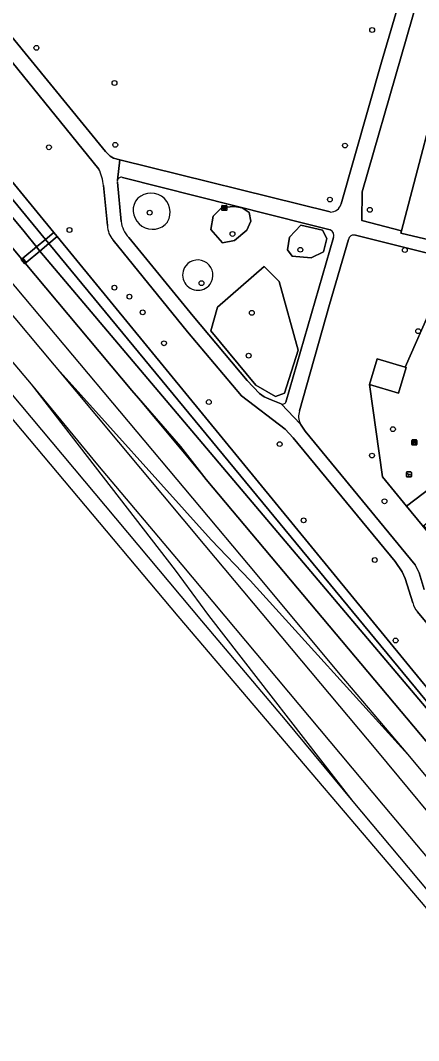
# Model space of a CAD drawing. Extents: x 159888 to 160761, y 384031 to 384750.
# Drawn here: x 160186.6 to 160267, y 384052.1 to 384258.4 of the extents above; entities that cross this region are included whole.
import ezdxf

# ---------------------------------------------------------------- set-up
doc = ezdxf.new("R2010")
doc.units = 0
for name, color, linetype in [('IMGEO_Bank', 7, 'Continuous'), ('IMGEO_Boom', 7, 'Continuous'), ('IMGEO_Geluidsscherm', 7, 'Continuous'), ('IMGEO_Grasland_overig', 7, 'Continuous'), ('IMGEO_Groenvoorziening', 7, 'Continuous'), ('IMGEO_Hek', 7, 'Continuous'), ('IMGEO_Lage_trafo', 7, 'Continuous'), ('IMGEO_Loofbos', 7, 'Continuous'), ('IMGEO_Rioolput', 7, 'Continuous'), ('IMGEO_Speelvoorziening', 7, 'Continuous'), ('IMGEO_Spoor', 7, 'Continuous'), ('IMGEO_Spoorbaan_halfverhard', 7, 'Continuous'), ('IMGEO_Struiken', 7, 'Continuous'), ('IMGEO_Terreindeel_gesloten', 7, 'Continuous'), ('IMGEO_Terreindeel_zand', 7, 'Continuous'), ('IMGEO_Voetpad_gesloten', 7, 'Continuous')]:
    doc.layers.add(name, color=color, linetype=linetype)

msp = doc.modelspace()

# ---------------------------------------------------------------- linework, layer by layer
at = {"layer": 'IMGEO_Bank'}
for p, q in [((160265.71, 384172.65), (160265.71, 384173.5)), ((160265.71, 384173.5), (160265.71, 384172.65)), ((160265.78, 384173.58), (160266.62, 384173.58)), ((160266.62, 384173.58), (160265.78, 384173.58)), ((160266.63, 384172.58), (160265.79, 384172.58)), ((160265.79, 384172.58), (160266.63, 384172.58)), ((160266.01, 384173.09), (160266.01, 384173.19)), ((160266.4, 384172.98), (160266.01, 384172.98)), ((160266.35, 384173.2), (160266.06, 384173.2)), ((160266.06, 384173.19), (160266.06, 384173.09)), ((160266.06, 384173.08), (160266.35, 384173.08)), ((160266.35, 384173.09), (160266.35, 384173.19)), ((160266.4, 384173.19), (160266.4, 384173.09)), ((160266.7, 384173.51), (160266.7, 384172.66)), ((160266.7, 384172.66), (160266.7, 384173.51))]:
    msp.add_line(p, q, dxfattribs=at)
for points in [[(160265.95, 384172.98), (160265.81, 384172.98), (160265.92, 384173.08), (160266.01, 384173.08)], [(160266.01, 384173.2), (160265.92, 384173.2), (160265.92, 384173.36), (160266.49, 384173.36), (160266.49, 384173.2), (160266.4, 384173.2)], [(160266, 384172.97), (160266, 384172.76), (160265.96, 384172.76), (160265.96, 384172.97)], [(160266.4, 384173.08), (160266.49, 384173.08), (160266.6, 384172.98), (160266.46, 384172.98)], [(160266.45, 384172.97), (160266.45, 384172.76), (160266.41, 384172.76), (160266.41, 384172.97)]]:
    msp.add_lwpolyline(points, dxfattribs=at)
for centre, radius, start, end in [((160265.78, 384173.5), 0.0779, 92.4484, 184.2845), ((160265.78, 384173.5), 0.0779, 92.4484, 184.2845), ((160265.78, 384172.66), 0.0779, 182.4484, 274.2845), ((160265.78, 384172.66), 0.0779, 182.4484, 274.2845), ((160265.95, 384172.97), 0.00671, 2.8957, 87.1043), ((160266.01, 384172.97), 0.00671, 92.8957, 177.1043), ((160266.01, 384173.19), 0.00671, 2.8957, 87.1043), ((160266.01, 384173.09), 0.00671, 272.8957, 357.1043), ((160266.06, 384173.19), 0.00671, 92.8957, 177.1043), ((160266.06, 384173.09), 0.00671, 182.8957, 267.1043), ((160266.35, 384173.19), 0.00671, 2.8957, 87.1043), ((160266.35, 384173.09), 0.00671, 272.8957, 357.1043), ((160266.4, 384173.19), 0.00671, 92.8957, 177.1043), ((160266.4, 384173.09), 0.00671, 182.8957, 267.1043), ((160266.4, 384172.97), 0.00671, 2.8957, 87.1043), ((160266.46, 384172.97), 0.00671, 92.8957, 177.1043), ((160266.63, 384173.5), 0.0779, 2.4484, 94.2845), ((160266.63, 384173.5), 0.0779, 2.4484, 94.2845), ((160266.63, 384172.66), 0.0779, 272.4484, 4.2845), ((160266.63, 384172.66), 0.0779, 272.4484, 4.2845)]:
    msp.add_arc(centre, radius, start, end, dxfattribs=at)
at = {"layer": 'IMGEO_Boom'}
for centre in [(160257.67, 384256.5), (160189.86, 384252.88), (160205.64, 384245.77), (160192.39, 384232.78), (160205.79, 384233.27), (160252.18, 384233.12), (160249.14, 384222.2), (160212.74, 384219.55), (160257.21, 384220.13), (160196.55, 384216.04), (160229.46, 384215.25), (160243.17, 384212.05), (160264.27, 384211.99), (160223.21, 384205.3), (160205.62, 384204.39), (160208.65, 384202.57), (160211.33, 384199.4), (160233.38, 384199.29), (160266.96, 384195.6), (160215.64, 384193.14), (160232.73, 384190.64), (160224.7, 384181.25), (160261.87, 384175.77), (160239, 384172.75), (160257.64, 384170.43), (160260.18, 384161.19), (160243.83, 384157.33), (160258.2, 384149.31), (160262.41, 384133.04)]:
    msp.add_circle(centre, 0.489, dxfattribs=at)
at = {"layer": 'IMGEO_Geluidsscherm'}
msp.add_lwpolyline([(159928.14, 384520), (159956.3, 384486.06), (159984.45, 384452.39), (159994.86, 384439.66), (160057.87, 384364.37), (160058.58, 384363.52), (160186.92, 384210.17), (160187.62, 384209.32), (160209.14, 384183.62), (160224.18, 384165.6), (160273.86, 384106.4), (160304.38, 384069.77), (160308.05, 384065.41), (160311.65, 384061.14)], dxfattribs=at)
at = {"layer": 'IMGEO_Grasland_overig'}
for points in [[(160190.55, 384211.78), (160192.38, 384213.3), (160191.68, 384214.15), (160189.87, 384212.64)], [(160194.06, 384214.71), (160193.35, 384215.55), (160191.68, 384214.15), (160192.38, 384213.3)], [(160189.87, 384212.64), (160187.11, 384210.33), (160187.82, 384209.48), (160190.55, 384211.78)]]:
    msp.add_lwpolyline(points, close=True, dxfattribs=at)
at = {"layer": 'IMGEO_Groenvoorziening'}
for points in [[(160175.71, 384405.84), (160163.02, 384373.59), (160147.73, 384333.86), (160138.95, 384311.5), (160147.59, 384300.82), (160203.85, 384231.89), (160204.75, 384231.01), (160205.44, 384230.57), (160206.73, 384230.25), (160249.18, 384219.69)], [(160251.41, 384221.34), (160259.59, 384250), (160270.14, 384285.97), (160271.43, 384290.11), (160271.15, 384290.51), (160255.77, 384312.46), (160238.89, 384336.85)], [(160249.2, 384216.07), (160247.32, 384216.54), (160244.86, 384217.17), (160207.23, 384226.69)], [(160206.22, 384225.72), (160206.98, 384217.8)], [(160208.5, 384214.56), (160221.51, 384198.64), (160232.4, 384185.64), (160234.9, 384182.96), (160235.39, 384182.62), (160235.83, 384182.32), (160237.26, 384181.73), (160239.3, 384180.87)], [(160240.25, 384181.25), (160249.85, 384214.5)], [(160252.89, 384214.11), (160251.61, 384209.75), (160249.04, 384201.01), (160243.01, 384179.49)], [(160268.56, 384211.45), (160254.33, 384214.98)], [(160269.96, 384200.98), (160264.33, 384188.31), (160264.55, 384188.24), (160262.98, 384183.03), (160257.13, 384184.79), (160259.74, 384166.14), (160264.61, 384160.21), (160271.64, 384165.53)], [(160277.59, 384144.41), (160264.61, 384160.21), (160259.74, 384166.14), (160257.13, 384184.79), (160258.69, 384190), (160264.33, 384188.31), (160269.96, 384200.98)], [(160243.23, 384176.78), (160244.17, 384175.37), (160266.39, 384148.34), (160267.19, 384146.72), (160268.18, 384143.34)]]:
    msp.add_lwpolyline(points, dxfattribs=at)
for points in [[(160301.52, 384208.39), (160308.68, 384232.52), (160309.44, 384235.05), (160275.61, 384284.19), (160274.02, 384281.84), (160271.38, 384278.58), (160255.67, 384223.78), (160255.56, 384217.98), (160263.61, 384215.91), (160272.99, 384251.64), (160283.92, 384248.62), (160276.58, 384212.3), (160300.96, 384206.51)], [(160276.58, 384212.3), (160283.92, 384248.62), (160272.99, 384251.64), (160263.61, 384215.91), (160263.49, 384215.41)], [(160231.42, 384220.51), (160232.81, 384219.56), (160233.16, 384217.84), (160232.38, 384216.03), (160229.86, 384213.91), (160227.48, 384213.47), (160225.12, 384216.18), (160225.53, 384218.82), (160227.34, 384220.58), (160229.89, 384220.83)], [(160231.42, 384220.51), (160229.89, 384220.83), (160227.34, 384220.58), (160225.53, 384218.82), (160225.12, 384216.18), (160227.48, 384213.47), (160229.86, 384213.91), (160232.38, 384216.03), (160233.16, 384217.84), (160232.81, 384219.56)], [(160248.51, 384214.36), (160247.84, 384211.66), (160245.34, 384210.43), (160241.51, 384210.76), (160240.6, 384212.05), (160241, 384214.62), (160243.27, 384217.05), (160247.65, 384216)], [(160248.51, 384214.36), (160247.65, 384216), (160243.27, 384217.05), (160241, 384214.62), (160240.6, 384212.05), (160241.51, 384210.76), (160245.34, 384210.43), (160247.84, 384211.66)], [(160242.7, 384191.76), (160239.96, 384183.04), (160238.14, 384182.38), (160234.19, 384184.68), (160225.07, 384195.63), (160226.47, 384200.47), (160235.88, 384208.64), (160238.91, 384205.62)], [(160242.7, 384191.76), (160238.91, 384205.62), (160235.88, 384208.64), (160226.47, 384200.47), (160225.07, 384195.63), (160234.19, 384184.68), (160238.14, 384182.38), (160239.96, 384183.04)]]:
    msp.add_lwpolyline(points, close=True, dxfattribs=at)
for centre, radius, start, end in [((160207.01, 384225.92), 0.808, 163.77, 193.7631), ((160207.01, 384225.92), 0.808, 73.649, 163.8278), ((160213, 384219.63), 3.87, 329.4948, 144.468), ((160213, 384219.63), 3.87, 329.4948, 144.468), ((160213.3, 384220.08), 3.89, 152.3416, 321.6212), ((160213.3, 384220.08), 3.89, 152.3416, 321.6212), ((160249.35, 384221.78), 2.1, 265.4303, 347.8465), ((160212.37, 384218.35), 5.42, 185.834, 224.4201), ((160248.7, 384214.94), 1.24, 338.9099, 65.7953), ((160253.97, 384213.94), 1.1, 71.0394, 171.4818), ((160222.45, 384206.92), 3.08, 323.7564, 142.2248), ((160222.45, 384206.92), 3.08, 323.7564, 142.2248), ((160222.47, 384206.94), 3.08, 142.7358, 323.2454), ((160222.47, 384206.94), 3.08, 142.7358, 323.2454), ((160239.58, 384181.53), 0.72, 246.3213, 336.9279), ((160245.9, 384178.36), 3.1, 158.561, 210.5112)]:
    msp.add_arc(centre, radius, start, end, dxfattribs=at)
at = {"layer": 'IMGEO_Hek'}
for points in [[(160264.33, 384188.31), (160269.96, 384200.98)], [(160257.13, 384184.79), (160259.74, 384166.14)], [(160264.61, 384160.21), (160259.74, 384166.14)], [(160277.59, 384144.41), (160264.61, 384160.21)]]:
    msp.add_lwpolyline(points, dxfattribs=at)
at = {"layer": 'IMGEO_Lage_trafo'}
msp.add_lwpolyline([(160258.69, 384190), (160257.13, 384184.79), (160262.98, 384183.03), (160264.55, 384188.24), (160264.33, 384188.31)], close=True, dxfattribs=at)
at = {"layer": 'IMGEO_Loofbos'}
for points in [[(160066.68, 384370.29), (160193.35, 384215.55), (160194.06, 384214.71), (160268.04, 384124.35), (160288.1, 384100.34), (160297.59, 384089.79), (160298.49, 384090.53), (160299.78, 384091.6), (160299.24, 384092.2), (160298.78, 384092.87), (160298.42, 384094.04), (160299.01, 384094.84), (160301.79, 384093.75), (160302.1, 384093.53), (160305.28, 384096.17), (160304.19, 384096.93), (160301.65, 384098.54), (160299.27, 384100.37), (160297.06, 384102.42), (160295.06, 384104.66), (160286.76, 384114.84), (160266.83, 384138.83)], [(160202.48, 384228.38), (160184.98, 384250), (160144.16, 384299.92)], [(160204.21, 384216.94), (160203.41, 384225.02)], [(160265.9, 384140.68), (160264.37, 384145.54), (160263.71, 384146.94), (160262.35, 384149.01), (160241.74, 384174.01), (160240.12, 384175.77), (160231.26, 384182.5), (160220.36, 384195.42), (160205.36, 384214.02)]]:
    msp.add_lwpolyline(points, dxfattribs=at)
for centre, radius, start, end in [((160192.86, 384223.91), 10.61, 6.0095, 24.9244), ((160208.84, 384217.07), 4.64, 181.6772, 221.2752), ((160269.7, 384141.44), 3.88, 191.2414, 222.3084)]:
    msp.add_arc(centre, radius, start, end, dxfattribs=at)
at = {"layer": 'IMGEO_Rioolput'}
for p, q in [((160227.32, 384220.09), (160227.32, 384220.95)), ((160227.39, 384221.02), (160228.24, 384221.02)), ((160228.24, 384220.02), (160227.39, 384220.02)), ((160227.57, 384220.51), (160227.57, 384220.53)), ((160228.01, 384220.48), (160227.61, 384220.48)), ((160227.62, 384220.56), (160228.02, 384220.56)), ((160227.8, 384220.8), (160227.83, 384220.8)), ((160227.83, 384220.24), (160227.8, 384220.24)), ((160228.06, 384220.53), (160228.06, 384220.51)), ((160228.32, 384220.95), (160228.32, 384220.09))]:
    msp.add_line(p, q, dxfattribs=at)
for points in [[(160227.32, 384220.09), (160227.32, 384220.95)], [(160227.39, 384221.02), (160228.24, 384221.02)], [(160228.24, 384220.02), (160227.39, 384220.02)], [(160228.32, 384220.95), (160228.32, 384220.09)]]:
    msp.add_lwpolyline(points, dxfattribs=at)
for centre, radius, start, end in [((160227.39, 384220.94), 0.0765, 91.552, 178.448), ((160227.39, 384220.94), 0.0765, 91.552, 178.448), ((160227.39, 384220.09), 0.0765, 181.552, 268.448), ((160227.39, 384220.09), 0.0765, 181.552, 268.448), ((160227.62, 384220.52), 0.0403, 85.8775, 175.7526), ((160227.61, 384220.51), 0.0366, 178.938, 274.7102), ((160228.02, 384220.52), 0.043, 264.8664, 352.4533), ((160228.02, 384220.52), 0.0386, 1.7309, 96.639), ((160228.24, 384220.94), 0.0765, 1.552, 88.448), ((160228.24, 384220.94), 0.0765, 1.552, 88.448), ((160228.24, 384220.09), 0.0765, 271.552, 358.448), ((160228.24, 384220.09), 0.0765, 271.552, 358.448)]:
    msp.add_arc(centre, radius, start, end, dxfattribs=at)
for centre, major_axis, ratio, start_param, end_param in [((160227.8, 384220.52), (-0.387, 0.002), 0.722429, 4.712389, 7.853982), ((160227.83, 384220.52), (-0.39, 0.002), 0.717154, 1.570796, 4.712389)]:
    msp.add_ellipse(centre, major_axis=major_axis, ratio=ratio, start_param=start_param, end_param=end_param, dxfattribs=at)
at = {"layer": 'IMGEO_Speelvoorziening'}
for p, q in [((160264.61, 384166.23), (160264.61, 384167.03)), ((160264.61, 384167.03), (160264.61, 384166.23)), ((160264.99, 384166.66), (160264.65, 384166.79)), ((160264.68, 384166.86), (160265.55, 384166.5)), ((160264.71, 384167.13), (160265.5, 384167.13)), ((160265.5, 384167.13), (160264.71, 384167.13)), ((160265.53, 384166.44), (160265.19, 384166.58)), ((160265.6, 384167.03), (160265.6, 384166.23)), ((160265.6, 384166.23), (160265.6, 384167.03)), ((160265.5, 384166.13), (160264.71, 384166.13)), ((160264.71, 384166.13), (160265.5, 384166.13))]:
    msp.add_line(p, q, dxfattribs=at)
for centre, radius, start, end in [((160264.71, 384167.03), 0.1, 90, 180), ((160264.71, 384167.03), 0.1, 90, 180), ((160264.71, 384166.23), 0.1, 180, 270), ((160264.71, 384166.23), 0.1, 180, 270), ((160264.67, 384166.82), 0.0327, 68.078, 248.078), ((160265.07, 384166.57), 0.12, 130.9928, 5.1632), ((160265.5, 384167.03), 0.1, 0, 90), ((160265.5, 384167.03), 0.1, 360, 90), ((160265.5, 384166.23), 0.1, 270, 0), ((160265.5, 384166.23), 0.1, 270, 0), ((160265.54, 384166.47), 0.0327, 248.078, 68.078)]:
    msp.add_arc(centre, radius, start, end, dxfattribs=at)
at = {"layer": 'IMGEO_Spoor'}
for points in [[(160070.17, 384319.77), (160119.8, 384260.67), (160136.98, 384240.02), (160223.23, 384136.98)], [(160126.8, 384274.79), (160143.53, 384254.99), (160164.77, 384229.53), (160169.36, 384223.85), (160234.36, 384146.29)], [(160161.26, 384227.14), (160193.42, 384188.69)], [(160173.35, 384203.16), (160188.79, 384184.89)], [(160193.42, 384188.69), (160225.17, 384153.37)], [(160193.42, 384188.69), (160223.86, 384152.21)], [(160188.79, 384184.89), (160202.22, 384168.54), (160219.25, 384148.36)], [(160188.79, 384184.89), (160217.91, 384147.28)], [(160223.86, 384152.21), (160258.73, 384110.55), (160275.38, 384090.51)], [(160225.17, 384153.37), (160233.06, 384145.15)], [(160219.25, 384148.36), (160259.91, 384099.73), (160287.59, 384066.76)], [(160217.91, 384147.28), (160224.62, 384138.06)], [(160234.36, 384146.29), (160251.15, 384126.18), (160264.91, 384109.95)], [(160233.06, 384145.15), (160264.91, 384109.95)], [(160224.62, 384138.06), (160253.76, 384100.5)], [(160223.23, 384136.98), (160240.1, 384116.96), (160253.76, 384100.5)], [(160264.91, 384109.95), (160281.65, 384089.79), (160313.29, 384052.12)], [(160253.76, 384100.5), (160268.76, 384082.53)]]:
    msp.add_lwpolyline(points, dxfattribs=at)
at = {"layer": 'IMGEO_Spoorbaan_halfverhard'}
for points in [[(160273.86, 384106.4), (160224.18, 384165.6), (160218.95, 384172.29), (160209.14, 384183.62), (160187.62, 384209.32), (160187.51, 384209.23), (160186.8, 384210.07), (160186.92, 384210.17), (160058.58, 384363.52)], [(160103.57, 384274.89), (160218.42, 384137.97), (160278.65, 384067.03)]]:
    msp.add_lwpolyline(points, dxfattribs=at)
at = {"layer": 'IMGEO_Struiken'}
for points in [[(160193.35, 384215.55), (160066.68, 384370.29), (160063.96, 384368.01), (160098.7, 384326.81), (160118.19, 384303.94), (160144.99, 384271.02), (160191.68, 384214.15)], [(160058.81, 384363.7), (160058.73, 384363.64), (160058.58, 384363.52), (160186.92, 384210.17), (160187.03, 384210.26), (160187.11, 384210.33), (160189.87, 384212.64), (160187.4, 384215.74), (160062.17, 384366.51)], [(160191.68, 384214.15), (160144.99, 384271.02), (160118.19, 384303.94), (160098.7, 384326.81), (160063.96, 384368.01), (160062.17, 384366.51), (160187.4, 384215.74), (160189.87, 384212.64)], [(160273.1, 384115.34), (160296.1, 384088.43), (160310.53, 384072.35), (160311.97, 384073.54), (160312.45, 384073.94), (160297.59, 384089.79), (160288.1, 384100.34), (160268.04, 384124.35), (160194.06, 384214.71), (160192.38, 384213.3)], [(160305.9, 384068.5), (160309.22, 384071.26), (160190.55, 384211.78), (160187.82, 384209.48), (160187.74, 384209.42), (160187.62, 384209.32), (160209.14, 384183.62), (160218.95, 384172.29), (160224.18, 384165.6), (160273.86, 384106.4), (160305.69, 384068.33)], [(160310.53, 384072.35), (160296.1, 384088.43), (160273.1, 384115.34), (160192.38, 384213.3), (160190.55, 384211.78), (160309.22, 384071.26)]]:
    msp.add_lwpolyline(points, close=True, dxfattribs=at)
at = {"layer": 'IMGEO_Terreindeel_gesloten'}
msp.add_lwpolyline([(160187.82, 384209.48), (160187.11, 384210.33), (160187.03, 384210.26), (160186.92, 384210.17), (160186.8, 384210.07), (160187.51, 384209.23), (160187.62, 384209.32), (160187.74, 384209.42)], close=True, dxfattribs=at)
at = {"layer": 'IMGEO_Terreindeel_zand'}
msp.add_lwpolyline([(160276.6, 384159.35), (160270.02, 384153.97), (160268.08, 384156.29), (160274.72, 384161.63), (160274.19, 384162.27), (160271.64, 384165.53), (160264.61, 384160.21), (160277.59, 384144.41), (160284.4, 384150)], close=True, dxfattribs=at)
at = {"layer": 'IMGEO_Voetpad_gesloten'}
for points in [[(160073.55, 384386.87), (160124.02, 384324.91), (160144.16, 384299.92), (160184.98, 384250), (160202.48, 384228.38)], [(160206.23, 384226.14), (160206.73, 384230.25), (160205.44, 384230.57), (160204.75, 384231.01), (160203.85, 384231.89), (160147.59, 384300.82)], [(160255.56, 384217.98), (160255.67, 384223.78), (160271.38, 384278.58), (160274.02, 384281.84), (160275.61, 384284.19), (160271.43, 384290.11), (160270.14, 384285.97), (160259.59, 384250), (160251.41, 384221.34)], [(160249.18, 384219.69), (160206.73, 384230.25), (160206.23, 384226.14)], [(160207.23, 384226.69), (160244.86, 384217.17), (160247.32, 384216.54), (160249.2, 384216.07)], [(160203.41, 384225.02), (160204.21, 384216.94)], [(160206.98, 384217.8), (160206.22, 384225.72)], [(160304.7, 384205.62), (160300.96, 384206.51), (160276.58, 384212.3), (160263.49, 384215.41), (160263.61, 384215.91), (160255.56, 384217.98)], [(160205.36, 384214.02), (160220.36, 384195.42), (160231.26, 384182.5), (160240.12, 384175.77), (160241.74, 384174.01), (160262.35, 384149.01), (160263.71, 384146.94), (160264.37, 384145.54), (160265.9, 384140.68)], [(160268.18, 384143.34), (160267.19, 384146.72), (160266.39, 384148.34), (160244.17, 384175.37), (160243.23, 384176.78), (160239.3, 384180.87), (160237.26, 384181.73), (160235.83, 384182.32), (160235.39, 384182.62), (160234.9, 384182.96), (160232.4, 384185.64), (160221.51, 384198.64), (160208.5, 384214.56)], [(160249.85, 384214.5), (160240.25, 384181.25)], [(160243.01, 384179.49), (160249.04, 384201.01), (160251.61, 384209.75), (160252.89, 384214.11)], [(160254.33, 384214.98), (160268.56, 384211.45), (160272.5, 384210.47), (160303.82, 384202.68), (160306.37, 384201.78), (160307.72, 384201.8), (160309.66, 384202.09)], [(160239.3, 384180.87), (160243.23, 384176.78)], [(160266.83, 384138.83), (160286.76, 384114.84), (160295.06, 384104.66), (160297.06, 384102.42), (160299.27, 384100.37), (160301.65, 384098.54), (160304.19, 384096.93), (160305.28, 384096.17), (160305.8, 384095.82), (160307.18, 384094.43), (160329.28, 384067.98), (160330.93, 384069.68), (160308.4, 384097.13), (160307.59, 384097.98), (160306.65, 384098.69), (160305.62, 384099.25), (160303.77, 384100.15), (160301.99, 384101.2)]]:
    msp.add_lwpolyline(points, dxfattribs=at)
for centre, radius, start, end in [((160192.86, 384223.91), 10.61, 6.0095, 24.9244), ((160207.01, 384225.92), 0.808, 163.77, 193.7631), ((160207.01, 384225.92), 0.808, 73.649, 163.8278), ((160249.35, 384221.78), 2.1, 265.4303, 347.8465), ((160212.37, 384218.35), 5.42, 185.834, 224.4201), ((160208.84, 384217.07), 4.64, 181.6772, 221.2752), ((160248.7, 384214.94), 1.24, 338.9099, 65.7953), ((160253.97, 384213.94), 1.1, 71.0394, 171.4818), ((160239.58, 384181.53), 0.72, 246.3213, 336.9279), ((160245.9, 384178.36), 3.1, 158.561, 210.5112), ((160269.7, 384141.44), 3.88, 191.2414, 222.3084)]:
    msp.add_arc(centre, radius, start, end, dxfattribs=at)

doc.saveas('drawing.dxf')
